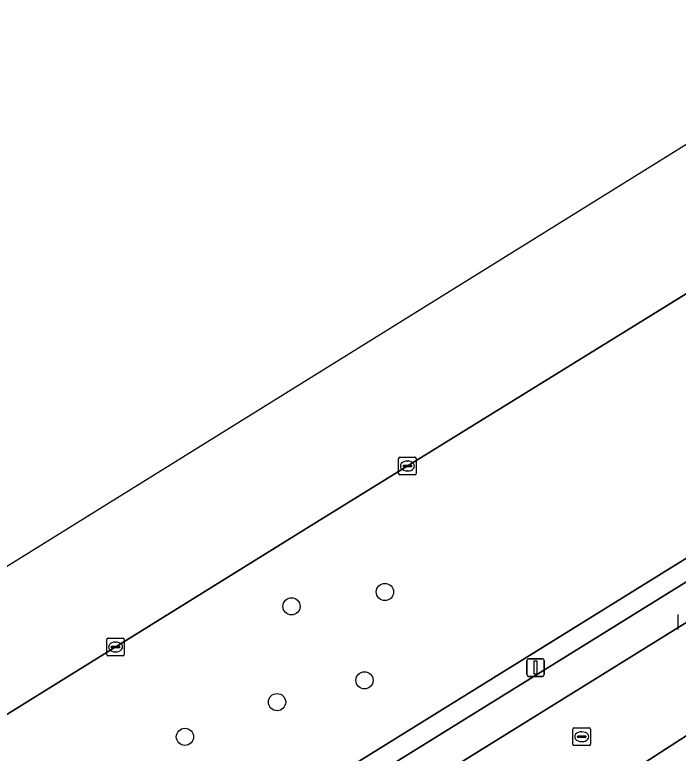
# Model space of a CAD drawing. Extents: x 160030 to 160839, y 385325 to 386450.
# Drawn here: x 160188.9 to 160226.61, y 386202.91 to 386244.91 of the extents above; entities that cross this region are included whole.
import ezdxf

# ---------------------------------------------------------------- set-up
doc = ezdxf.new("R2010")
doc.units = 0
for name, color, linetype in [('IMGEO_Berm_groen', 7, 'Continuous'), ('IMGEO_Boom', 7, 'Continuous'), ('IMGEO_Kolk', 7, 'Continuous'), ('IMGEO_Lichtmast', 7, 'Continuous'), ('IMGEO_Parkeervlak_open', 7, 'Continuous'), ('IMGEO_Rijbaan_lokaal_open', 7, 'Continuous'), ('IMGEO_Rijbaan_regionaal_gesloten', 7, 'Continuous'), ('IMGEO_Rioolput', 7, 'Continuous'), ('IMGEO_Voetpad_open', 7, 'Continuous')]:
    doc.layers.add(name, color=color, linetype=linetype)

msp = doc.modelspace()

# ---------------------------------------------------------------- linework, layer by layer
at = {"layer": 'IMGEO_Berm_groen'}
for points in [[(160234.469, 386218.598), (160277.33, 386245.172), (160280.701, 386245.111), (160288.622, 386250), (160297.811, 386255.671), (160290.722, 386267.055), (160290.073, 386268.104), (160268.911, 386254.994), (160262.546, 386251.044), (160260.864, 386250), (160234.899, 386233.885), (160206.043, 386216.043), (160153.804, 386183.592), (160128.715, 386168.047), (160086.922, 386142.123), (160078.853, 386137.104), (160078.685, 386136.999), (160079.791, 386135.22), (160079.109, 386134.797), (160079.894, 386133.531), (160076.58, 386131.475), (160075.795, 386132.741), (160071.15, 386129.885)], [(160077.328, 386121.006), (160081.949, 386123.902), (160132.017, 386154.864), (160181.265, 386185.59), (160234.469, 386218.598)]]:
    msp.add_lwpolyline(points, dxfattribs=at)
at = {"layer": 'IMGEO_Boom'}
for centre in [(160209.938, 386212.079), (160204.628, 386211.261), (160208.777, 386207.054), (160203.808, 386205.815), (160198.571, 386203.841)]:
    msp.add_circle(centre, 0.489, dxfattribs=at)
at = {"layer": 'IMGEO_Kolk'}
for p, q in [((160210.716, 386218.814), (160210.716, 386219.666)), ((160210.791, 386219.74), (160211.643, 386219.74)), ((160211.204, 386219.52), (160211.229, 386219.52)), ((160211.717, 386219.666), (160211.717, 386218.814)), ((160210.975, 386219.234), (160210.975, 386219.246)), ((160211.413, 386219.197), (160211.015, 386219.197)), ((160211.018, 386219.283), (160211.416, 386219.283)), ((160211.459, 386219.246), (160211.459, 386219.234)), ((160211.643, 386218.74), (160210.791, 386218.74)), ((160211.227, 386218.96), (160211.202, 386218.96)), ((160226.608, 386209.939), (160226.608, 386210.791)), ((160194.125, 386208.523), (160194.125, 386209.375)), ((160194.2, 386209.449), (160195.052, 386209.449)), ((160195.126, 386209.375), (160195.126, 386208.523)), ((160194.384, 386208.943), (160194.384, 386208.955)), ((160194.427, 386208.992), (160194.825, 386208.992)), ((160194.613, 386209.229), (160194.638, 386209.229)), ((160194.868, 386208.955), (160194.868, 386208.943)), ((160194.822, 386208.906), (160194.424, 386208.906)), ((160194.636, 386208.669), (160194.611, 386208.669)), ((160195.052, 386208.449), (160194.2, 386208.449))]:
    msp.add_line(p, q, dxfattribs=at)
for points in [[(160210.716, 386218.814), (160210.716, 386219.666)], [(160210.791, 386219.74), (160211.643, 386219.74)], [(160211.717, 386219.666), (160211.717, 386218.814)], [(160211.643, 386218.74), (160210.791, 386218.74)], [(160226.608, 386209.939), (160226.608, 386210.791)], [(160194.125, 386208.523), (160194.125, 386209.375)], [(160194.2, 386209.449), (160195.052, 386209.449)], [(160195.126, 386209.375), (160195.126, 386208.523)], [(160195.052, 386208.449), (160194.2, 386208.449)]]:
    msp.add_lwpolyline(points, dxfattribs=at)
for centre, radius, start, end in [((160210.793, 386219.664), 0.0765, 91.552, 178.448), ((160210.793, 386219.664), 0.0765, 91.552, 178.448), ((160211.641, 386219.664), 0.0765, 1.552, 88.448), ((160211.641, 386219.664), 0.0765, 1.552, 88.448), ((160211.015, 386219.243), 0.0403, 85.8775, 175.7526), ((160211.012, 386219.233), 0.0366, 178.938, 274.7102), ((160211.416, 386219.24), 0.043, 264.8664, 352.4533), ((160211.42, 386219.245), 0.0386, 1.7309, 96.639), ((160210.793, 386218.816), 0.0765, 181.552, 268.448), ((160210.793, 386218.816), 0.0765, 181.552, 268.448), ((160211.641, 386218.816), 0.0765, 271.552, 358.448), ((160211.641, 386218.816), 0.0765, 271.552, 358.448), ((160194.202, 386209.373), 0.0765, 91.552, 178.448), ((160194.202, 386209.373), 0.0765, 91.552, 178.448), ((160195.05, 386209.373), 0.0765, 1.552, 88.448), ((160195.05, 386209.373), 0.0765, 1.552, 88.448), ((160194.424, 386208.952), 0.0403, 85.8775, 175.7526), ((160194.421, 386208.942), 0.0366, 178.938, 274.7102), ((160194.825, 386208.949), 0.043, 264.8664, 352.4533), ((160194.829, 386208.954), 0.0386, 1.7309, 96.639), ((160194.202, 386208.525), 0.0765, 181.552, 268.448), ((160194.202, 386208.525), 0.0765, 181.552, 268.448), ((160195.05, 386208.525), 0.0765, 271.552, 358.448), ((160195.05, 386208.525), 0.0765, 271.552, 358.448)]:
    msp.add_arc(centre, radius, start, end, dxfattribs=at)
for centre, major_axis, ratio, start_param, end_param in [((160211.203, 386219.24), (-0.387, 0.002), 0.722429, 4.712389, 7.853982), ((160211.228, 386219.24), (-0.39, 0.002), 0.717154, 1.570796, 4.712389), ((160194.612, 386208.949), (-0.387, 0.002), 0.722429, 4.712389, 7.853982), ((160194.637, 386208.949), (-0.39, 0.002), 0.717154, 1.570796, 4.712389)]:
    msp.add_ellipse(centre, major_axis=major_axis, ratio=ratio, start_param=start_param, end_param=end_param, dxfattribs=at)
at = {"layer": 'IMGEO_Lichtmast'}
for p, q in [((160218.005, 386207.379), (160218.005, 386208.179)), ((160218.005, 386208.179), (160218.005, 386207.379)), ((160218.105, 386208.279), (160218.895, 386208.279)), ((160218.895, 386208.279), (160218.105, 386208.279)), ((160218.995, 386208.179), (160218.995, 386207.379)), ((160218.995, 386207.379), (160218.995, 386208.179)), ((160218.895, 386207.279), (160218.105, 386207.279)), ((160218.105, 386207.279), (160218.895, 386207.279))]:
    msp.add_line(p, q, dxfattribs=at)
msp.add_lwpolyline([(160218.425, 386208.154), (160218.575, 386208.154), (160218.575, 386207.404), (160218.425, 386207.404), (160218.425, 386208.154)], dxfattribs=at)
for centre, start, end in [((160218.105, 386208.179), 90, 180), ((160218.105, 386208.179), 90, 180), ((160218.895, 386208.179), 0, 90), ((160218.895, 386208.179), 360, 90), ((160218.105, 386207.379), 180, 270), ((160218.105, 386207.379), 180, 270), ((160218.895, 386207.379), 270, 0), ((160218.895, 386207.379), 270, 0)]:
    msp.add_arc(centre, 0.1, start, end, dxfattribs=at)
at = {"layer": 'IMGEO_Parkeervlak_open'}
for points in [[(160197, 386191.681), (160202.023, 386194.798), (160236.536, 386216.214), (160272.948, 386238.804), (160281.681, 386244.232)], [(160280.607, 386243.974), (160277.792, 386244.025), (160277.52, 386243.95), (160235.069, 386217.631), (160181.866, 386184.624), (160132.617, 386153.897), (160082.55, 386122.936), (160077.216, 386119.593)]]:
    msp.add_lwpolyline(points, dxfattribs=at)
at = {"layer": 'IMGEO_Rijbaan_lokaal_open'}
for points in [[(160341.258, 386281.38), (160309.698, 386261.623), (160290.979, 386250), (160281.681, 386244.232), (160272.948, 386238.804), (160236.536, 386216.214), (160202.023, 386194.798), (160204.903, 386190.137), (160215.186, 386196.533)], [(160217.281, 386197.589), (160229.414, 386205.416), (160229.548, 386205.486), (160249.907, 386218.038)], [(160229.548, 386205.486), (160229.414, 386205.416), (160217.281, 386197.589)]]:
    msp.add_lwpolyline(points, dxfattribs=at)
at = {"layer": 'IMGEO_Rijbaan_regionaal_gesloten'}
for points in [[(160352.991, 386307.11), (160367.673, 386316.234), (160373.033, 386319.565), (160405.661, 386339.842), (160426.458, 386352.78), (160454.717, 386370.262), (160466.628, 386377.779), (160485.79, 386389.673), (160500, 386398.48), (160519.898, 386410.812), (160536.553, 386421.109), (160549.768, 386429.187), (160551.876, 386430.476), (160552.093, 386430.607), (160562.767, 386437.281), (160554.007, 386449.857), (160519.651, 386421.283), (160338.731, 386306.963), (160029.667, 386114.83)], [(160044.127, 386115.536), (160048.296, 386118.133), (160050.756, 386119.651), (160051.918, 386120.389), (160064.409, 386128.144), (160069.72, 386131.423), (160078.685, 386136.999), (160078.853, 386137.104), (160086.922, 386142.123), (160128.715, 386168.047), (160153.804, 386183.592), (160206.043, 386216.043), (160234.899, 386233.885), (160260.864, 386250), (160262.546, 386251.044), (160268.911, 386254.994), (160290.073, 386268.104), (160291.289, 386268.857), (160292.973, 386269.9), (160296.964, 386272.372), (160320.014, 386286.663), (160329.851, 386292.79), (160333.365, 386294.979)]]:
    msp.add_lwpolyline(points, dxfattribs=at)
at = {"layer": 'IMGEO_Rioolput'}
for p, q in [((160220.698, 386204.345), (160221.55, 386204.345)), ((160220.623, 386203.419), (160220.623, 386204.271)), ((160220.925, 386203.888), (160221.323, 386203.888)), ((160221.111, 386204.125), (160221.136, 386204.125)), ((160221.624, 386204.271), (160221.624, 386203.419)), ((160220.882, 386203.839), (160220.882, 386203.851)), ((160221.32, 386203.802), (160220.922, 386203.802)), ((160221.134, 386203.565), (160221.109, 386203.565)), ((160221.366, 386203.851), (160221.366, 386203.839)), ((160221.55, 386203.345), (160220.698, 386203.345))]:
    msp.add_line(p, q, dxfattribs=at)
for points in [[(160220.698, 386204.345), (160221.55, 386204.345)], [(160220.623, 386203.419), (160220.623, 386204.271)], [(160221.624, 386204.271), (160221.624, 386203.419)], [(160221.55, 386203.345), (160220.698, 386203.345)]]:
    msp.add_lwpolyline(points, dxfattribs=at)
for centre, radius, start, end in [((160220.7, 386204.269), 0.0765, 91.552, 178.448), ((160220.7, 386204.269), 0.0765, 91.552, 178.448), ((160221.548, 386204.269), 0.0765, 1.552, 88.448), ((160221.548, 386204.269), 0.0765, 1.552, 88.448), ((160220.922, 386203.848), 0.0403, 85.8775, 175.7526), ((160221.327, 386203.85), 0.0386, 1.7309, 96.639), ((160220.919, 386203.838), 0.0366, 178.938, 274.7102), ((160221.323, 386203.845), 0.043, 264.8664, 352.4533), ((160220.7, 386203.421), 0.0765, 181.552, 268.448), ((160220.7, 386203.421), 0.0765, 181.552, 268.448), ((160221.548, 386203.421), 0.0765, 271.552, 358.448), ((160221.548, 386203.421), 0.0765, 271.552, 358.448)]:
    msp.add_arc(centre, radius, start, end, dxfattribs=at)
for centre, major_axis, ratio, start_param, end_param in [((160221.11, 386203.845), (-0.387, 0.002), 0.722429, 4.712389, 7.853982), ((160221.135, 386203.845), (-0.39, 0.002), 0.717154, 1.570796, 4.712389)]:
    msp.add_ellipse(centre, major_axis=major_axis, ratio=ratio, start_param=start_param, end_param=end_param, dxfattribs=at)
at = {"layer": 'IMGEO_Voetpad_open'}
for points in [[(160341.022, 386282.591), (160315.759, 386266.812), (160299.088, 386256.53), (160291.945, 386267.798), (160291.289, 386268.857), (160290.073, 386268.104), (160290.722, 386267.055), (160297.811, 386255.671), (160288.622, 386250), (160280.701, 386245.111), (160277.33, 386245.172), (160234.469, 386218.598), (160181.265, 386185.59), (160132.017, 386154.864), (160081.949, 386123.902), (160077.328, 386121.006)], [(160077.216, 386119.593), (160082.55, 386122.936), (160132.617, 386153.897), (160181.866, 386184.624), (160235.069, 386217.631), (160277.52, 386243.95), (160277.792, 386244.025), (160280.607, 386243.974)]]:
    msp.add_lwpolyline(points, dxfattribs=at)

doc.saveas('drawing.dxf')
